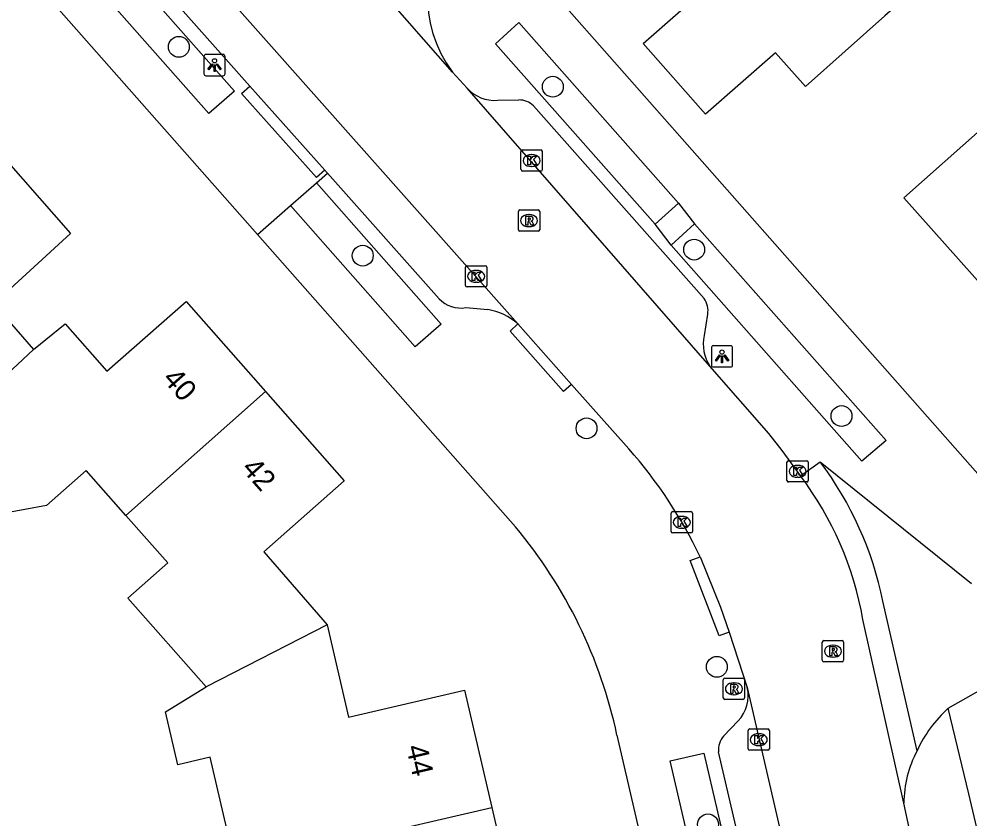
# Model space of a CAD drawing. Extents: x 157321 to 158827, y 386650 to 388532.
# Drawn here: x 157693.2 to 157737.78, y 387870.59 to 387908.11 of the extents above; entities that cross this region are included whole.
import ezdxf

# ---------------------------------------------------------------- set-up
doc = ezdxf.new("R2010")
doc.units = 0
for name, color, linetype in [('IMGEO_Boom', 7, 'Continuous'), ('IMGEO_Kolk', 7, 'Continuous'), ('IMGEO_Lichtpunt', 7, 'Continuous'), ('IMGEO_Pand', 7, 'Continuous'), ('IMGEO_Pand_nummerreeks', 7, 'Continuous'), ('IMGEO_Rijbaan_lokaal_open', 7, 'Continuous'), ('IMGEO_Rioolput', 7, 'Continuous'), ('IMGEO_Voetpad_open', 7, 'Continuous')]:
    doc.layers.add(name, color=color, linetype=linetype)

msp = doc.modelspace()

# ---------------------------------------------------------------- linework, layer by layer
at = {"layer": 'IMGEO_Boom'}
for centre in [(157700.702, 387906.799), (157718.249, 387904.926), (157709.33, 387896.994), (157724.882, 387897.278), (157731.796, 387889.463), (157719.832, 387888.885), (157725.946, 387877.686), (157725.532, 387870.289)]:
    msp.add_circle(centre, 0.489, dxfattribs=at)
at = {"layer": 'IMGEO_Kolk'}
for p, q in [((157716.831, 387901.959), (157717.683, 387901.959)), ((157716.756, 387901.033), (157716.756, 387901.885)), ((157717.244, 387901.739), (157717.269, 387901.739)), ((157717.757, 387901.885), (157717.757, 387901.033)), ((157717.267, 387901.179), (157717.242, 387901.179)), ((157717.683, 387900.959), (157716.831, 387900.959)), ((157714.151, 387895.597), (157714.151, 387896.449)), ((157714.226, 387896.523), (157715.078, 387896.523)), ((157714.639, 387896.303), (157714.664, 387896.303)), ((157715.152, 387896.449), (157715.152, 387895.597)), ((157714.662, 387895.743), (157714.637, 387895.743)), ((157715.078, 387895.523), (157714.226, 387895.523)), ((157729.236, 387886.44), (157729.236, 387887.292)), ((157729.311, 387887.366), (157730.163, 387887.366)), ((157730.237, 387887.292), (157730.237, 387886.44)), ((157729.724, 387887.146), (157729.749, 387887.146)), ((157730.163, 387886.366), (157729.311, 387886.366)), ((157729.747, 387886.586), (157729.722, 387886.586)), ((157723.878, 387884.974), (157724.73, 387884.974)), ((157723.803, 387884.048), (157723.803, 387884.9)), ((157724.291, 387884.754), (157724.316, 387884.754)), ((157724.804, 387884.9), (157724.804, 387884.048)), ((157724.314, 387884.194), (157724.289, 387884.194)), ((157724.73, 387883.974), (157723.878, 387883.974)), ((157727.488, 387874.768), (157728.34, 387874.768)), ((157727.413, 387873.842), (157727.413, 387874.694)), ((157727.901, 387874.548), (157727.926, 387874.548)), ((157728.414, 387874.694), (157728.414, 387873.842)), ((157727.924, 387873.988), (157727.899, 387873.988)), ((157728.34, 387873.768), (157727.488, 387873.768))]:
    msp.add_line(p, q, dxfattribs=at)
for points in [[(157716.831, 387901.959), (157717.683, 387901.959)], [(157716.756, 387901.033), (157716.756, 387901.885)], [(157717.077, 387901.659), (157717.2, 387901.659), (157717.2, 387901.508), (157717.33, 387901.659), (157717.494, 387901.659), (157717.348, 387901.508), (157717.501, 387901.259), (157717.349, 387901.259), (157717.264, 387901.423), (157717.2, 387901.356), (157717.2, 387901.259), (157717.077, 387901.259), (157717.077, 387901.659)], [(157717.757, 387901.885), (157717.757, 387901.033)], [(157717.683, 387900.959), (157716.831, 387900.959)], [(157714.151, 387895.597), (157714.151, 387896.449)], [(157714.226, 387896.523), (157715.078, 387896.523)], [(157714.472, 387896.223), (157714.595, 387896.223), (157714.595, 387896.072), (157714.725, 387896.223), (157714.889, 387896.223), (157714.743, 387896.072), (157714.896, 387895.823), (157714.744, 387895.823), (157714.659, 387895.987), (157714.595, 387895.92), (157714.595, 387895.823), (157714.472, 387895.823), (157714.472, 387896.223)], [(157715.152, 387896.449), (157715.152, 387895.597)], [(157715.078, 387895.523), (157714.226, 387895.523)], [(157729.236, 387886.44), (157729.236, 387887.292)], [(157729.311, 387887.366), (157730.163, 387887.366)], [(157730.237, 387887.292), (157730.237, 387886.44)], [(157729.557, 387887.066), (157729.68, 387887.066), (157729.68, 387886.915), (157729.81, 387887.066), (157729.974, 387887.066), (157729.828, 387886.915), (157729.981, 387886.666), (157729.829, 387886.666), (157729.744, 387886.83), (157729.68, 387886.763), (157729.68, 387886.666), (157729.557, 387886.666), (157729.557, 387887.066)], [(157730.163, 387886.366), (157729.311, 387886.366)], [(157723.878, 387884.974), (157724.73, 387884.974)], [(157723.803, 387884.048), (157723.803, 387884.9)], [(157724.124, 387884.674), (157724.247, 387884.674), (157724.247, 387884.523), (157724.377, 387884.674), (157724.541, 387884.674), (157724.395, 387884.523), (157724.548, 387884.274), (157724.396, 387884.274), (157724.311, 387884.438), (157724.247, 387884.371), (157724.247, 387884.274), (157724.124, 387884.274), (157724.124, 387884.674)], [(157724.804, 387884.9), (157724.804, 387884.048)], [(157724.73, 387883.974), (157723.878, 387883.974)], [(157727.488, 387874.768), (157728.34, 387874.768)], [(157727.413, 387873.842), (157727.413, 387874.694)], [(157727.734, 387874.468), (157727.857, 387874.468), (157727.857, 387874.317), (157727.987, 387874.468), (157728.151, 387874.468), (157728.005, 387874.317), (157728.158, 387874.068), (157728.006, 387874.068), (157727.921, 387874.232), (157727.857, 387874.165), (157727.857, 387874.068), (157727.734, 387874.068), (157727.734, 387874.468)], [(157728.414, 387874.694), (157728.414, 387873.842)], [(157728.34, 387873.768), (157727.488, 387873.768)]]:
    msp.add_lwpolyline(points, dxfattribs=at)
for centre, start, end in [((157716.833, 387901.883), 91.552, 178.448), ((157716.833, 387901.883), 91.552, 178.448), ((157717.681, 387901.883), 1.552, 88.448), ((157717.681, 387901.883), 1.552, 88.448), ((157716.833, 387901.035), 181.552, 268.448), ((157716.833, 387901.035), 181.552, 268.448), ((157717.681, 387901.035), 271.552, 358.448), ((157717.681, 387901.035), 271.552, 358.448), ((157714.228, 387896.447), 91.552, 178.448), ((157714.228, 387896.447), 91.552, 178.448), ((157715.076, 387896.447), 1.552, 88.448), ((157715.076, 387896.447), 1.552, 88.448), ((157714.228, 387895.599), 181.552, 268.448), ((157714.228, 387895.599), 181.552, 268.448), ((157715.076, 387895.599), 271.552, 358.448), ((157715.076, 387895.599), 271.552, 358.448), ((157729.313, 387887.29), 91.552, 178.448), ((157729.313, 387887.29), 91.552, 178.448), ((157730.161, 387887.29), 1.552, 88.448), ((157730.161, 387887.29), 1.552, 88.448), ((157729.313, 387886.442), 181.552, 268.448), ((157729.313, 387886.442), 181.552, 268.448), ((157730.161, 387886.442), 271.552, 358.448), ((157730.161, 387886.442), 271.552, 358.448), ((157723.88, 387884.898), 91.552, 178.448), ((157723.88, 387884.898), 91.552, 178.448), ((157724.728, 387884.898), 1.552, 88.448), ((157724.728, 387884.898), 1.552, 88.448), ((157723.88, 387884.05), 181.552, 268.448), ((157723.88, 387884.05), 181.552, 268.448), ((157724.728, 387884.05), 271.552, 358.448), ((157724.728, 387884.05), 271.552, 358.448), ((157727.49, 387874.692), 91.552, 178.448), ((157727.49, 387874.692), 91.552, 178.448), ((157728.338, 387874.692), 1.552, 88.448), ((157728.338, 387874.692), 1.552, 88.448), ((157727.49, 387873.844), 181.552, 268.448), ((157727.49, 387873.844), 181.552, 268.448), ((157728.338, 387873.844), 271.552, 358.448), ((157728.338, 387873.844), 271.552, 358.448)]:
    msp.add_arc(centre, 0.0765, start, end, dxfattribs=at)
for centre, major_axis, ratio, start_param, end_param in [((157717.243, 387901.459), (-0.387, 0.002), 0.722429, 4.712389, 7.853982), ((157717.268, 387901.459), (-0.39, 0.002), 0.717154, 1.570796, 4.712389), ((157714.638, 387896.023), (-0.387, 0.002), 0.722429, 4.712389, 7.853982), ((157714.663, 387896.023), (-0.39, 0.002), 0.717154, 1.570796, 4.712389), ((157729.723, 387886.866), (-0.387, 0.002), 0.722429, 4.712389, 7.853982), ((157729.748, 387886.866), (-0.39, 0.002), 0.717154, 1.570796, 4.712389), ((157724.29, 387884.474), (-0.387, 0.002), 0.722429, 4.712389, 7.853982), ((157724.315, 387884.474), (-0.39, 0.002), 0.717154, 1.570796, 4.712389), ((157727.9, 387874.268), (-0.387, 0.002), 0.722429, 4.712389, 7.853982), ((157727.925, 387874.268), (-0.39, 0.002), 0.717154, 1.570796, 4.712389)]:
    msp.add_ellipse(centre, major_axis=major_axis, ratio=ratio, start_param=start_param, end_param=end_param, dxfattribs=at)
at = {"layer": 'IMGEO_Lichtpunt'}
for p, q in [((157702.778, 387906.44), (157701.97, 387906.44)), ((157702.778, 387906.44), (157701.97, 387906.44)), ((157701.876, 387906.345), (157701.876, 387905.538)), ((157701.876, 387906.345), (157701.876, 387905.538)), ((157702.872, 387905.538), (157702.872, 387906.345)), ((157702.872, 387905.538), (157702.872, 387906.345)), ((157701.97, 387905.444), (157702.778, 387905.444)), ((157701.97, 387905.444), (157702.778, 387905.444)), ((157725.69, 387892.668), (157725.69, 387891.861)), ((157725.69, 387892.668), (157725.69, 387891.861)), ((157726.592, 387892.763), (157725.784, 387892.763)), ((157726.592, 387892.763), (157725.784, 387892.763)), ((157726.686, 387891.861), (157726.686, 387892.668)), ((157726.686, 387891.861), (157726.686, 387892.668)), ((157725.784, 387891.767), (157726.592, 387891.767)), ((157725.784, 387891.767), (157726.592, 387891.767))]:
    msp.add_line(p, q, dxfattribs=at)
for points in [[(157702.25, 387906.009), (157702.289, 387905.981), (157702.101, 387905.719), (157702.063, 387905.746), (157702.25, 387906.009)], [(157702.352, 387905.961), (157702.399, 387905.961), (157702.399, 387905.639), (157702.352, 387905.639), (157702.352, 387905.961)], [(157702.462, 387905.981), (157702.5, 387906.008), (157702.687, 387905.746), (157702.648, 387905.718), (157702.462, 387905.981)], [(157726.064, 387892.332), (157726.103, 387892.304), (157725.915, 387892.042), (157725.877, 387892.069), (157726.064, 387892.332)], [(157726.166, 387892.284), (157726.213, 387892.284), (157726.213, 387891.962), (157726.166, 387891.962), (157726.166, 387892.284)], [(157726.276, 387892.304), (157726.314, 387892.331), (157726.501, 387892.069), (157726.462, 387892.041), (157726.276, 387892.304)]]:
    msp.add_lwpolyline(points, dxfattribs=at)
for centre in [(157702.375, 387906.143), (157726.189, 387892.466)]:
    msp.add_circle(centre, 0.0994, dxfattribs=at)
for centre, start, end in [((157701.97, 387906.345), 90, 180), ((157701.97, 387906.345), 90, 180), ((157702.778, 387906.345), 0, 90), ((157702.778, 387906.345), 0, 90), ((157701.97, 387905.538), 180, 270), ((157701.97, 387905.538), 180, 270), ((157702.778, 387905.538), 270, 0), ((157702.778, 387905.538), 270, 360), ((157725.784, 387892.668), 90, 180), ((157725.784, 387892.668), 90, 180), ((157726.592, 387892.668), 0, 90), ((157726.592, 387892.668), 0, 90), ((157725.784, 387891.861), 180, 270), ((157725.784, 387891.861), 180, 270), ((157726.592, 387891.861), 270, 0), ((157726.592, 387891.861), 270, 360)]:
    msp.add_arc(centre, 0.0946, start, end, dxfattribs=at)
at = {"layer": 'IMGEO_Pand'}
for points in [[(157737.672, 387913.783), (157733.5, 387910.1), (157734.56, 387908.9), (157733.835, 387908.255), (157730.1, 387904.93), (157728.693, 387906.525), (157725.414, 387903.634), (157722.487, 387906.954), (157725.766, 387909.846), (157722.64, 387913.39), (157727.11, 387917.36), (157729.561, 387914.586), (157733.704, 387918.246)], [(157749.71, 387897.43), (157748.968, 387896.771), (157745.23, 387893.45), (157741.46, 387897.7), (157738.69, 387895.25), (157734.72, 387899.71), (157738.455, 387903.035), (157743.158, 387907.222), (157747.122, 387902.756), (157745.925, 387901.694), (157749.71, 387897.43)], [(157691.91, 387902.25), (157695.62, 387898.04), (157691.996, 387894.728), (157693.886, 387892.584)], [(157693.886, 387892.584), (157695.365, 387893.787), (157697.324, 387891.565), (157701.038, 387894.839), (157704.767, 387890.609)], [(157689.162, 387888.265), (157690.636, 387889.564), (157693.886, 387892.584)], [(157698.221, 387884.791), (157704.767, 387890.609)], [(157704.767, 387890.609), (157708.463, 387886.416), (157704.682, 387883.083), (157707.661, 387879.665)], [(157698.221, 387884.791), (157696.356, 387886.908), (157694.497, 387885.27), (157690.403, 387884.514), (157688, 387887.24), (157689.162, 387888.265)], [(157701.976, 387876.753), (157698.307, 387880.916), (157700.181, 387882.568), (157698.221, 387884.791)], [(157707.661, 387879.665), (157701.976, 387876.753)], [(157707.661, 387879.665), (157708.664, 387875.331), (157714.105, 387876.591), (157715.38, 387871.087)], [(157704.399, 387868.366), (157703.422, 387868.067), (157702.177, 387873.441), (157700.655, 387873.089), (157700.078, 387875.575), (157701.976, 387876.753)], [(157715.38, 387871.087), (157716.636, 387865.665), (157711.685, 387864.518), (157712.348, 387861.655), (157707.477, 387860.527), (157706.278, 387860.249), (157702.751, 387859.431), (157702.095, 387862.264), (157705.622, 387863.08), (157705.549, 387863.398), (157704.399, 387868.366)], [(157704.399, 387868.366), (157706.836, 387868.93), (157706.801, 387869.082), (157708.771, 387869.542), (157715.38, 387871.087)]]:
    msp.add_lwpolyline(points, dxfattribs=at)
at = {"layer": 'IMGEO_Rijbaan_lokaal_open'}
for points in [[(157663.874, 387953.199), (157716.605, 387893.789)], [(157713.538, 387905.616), (157710.076, 387909.593)], [(157714.223, 387904.855), (157713.538, 387905.616)], [(157725.613, 387891.81), (157714.223, 387904.855)], [(157716.605, 387893.789), (157719.128, 387890.948)], [(157729.87, 387886.654), (157729.737, 387886.866), (157729.014, 387887.847), (157728.384, 387888.636), (157725.613, 387891.81)], [(157719.128, 387890.948), (157721.816, 387887.921)], [(157729.87, 387886.654), (157730.793, 387887.312)], [(157730.793, 387887.312), (157737.888, 387881.597)], [(157725.156, 387882.855), (157726.116, 387880.486), (157726.522, 387879.32)], [(157735.339, 387873.749), (157733.733, 387880.767)], [(157734.718, 387871.279), (157732.8, 387879.908)], [(157726.522, 387879.32), (157727.376, 387876.71)], [(157736.8, 387875.741), (157738.925, 387876.959)], [(157727.376, 387876.71), (157733.418, 387850.495)], [(157735.29, 387868.665), (157734.718, 387871.279)]]:
    msp.add_lwpolyline(points, dxfattribs=at)
for centre, radius, start, end in [((157718.193, 387909.11), 5.821, 137.6714, 216.8922), ((157705.536, 387873.553), 21.714, 25.3647, 41.4288), ((157717.851, 387877.566), 16.202, 11.3965, 36.9825), ((157717.463, 387877.256), 15.564, 9.8102, 37.1434), ((157741.096, 387871.059), 6.354, 132.5339, 154.951), ((157740.117, 387871.235), 5.399, 152.246, 179.5287)]:
    msp.add_arc(centre, radius, start, end, dxfattribs=at)
at = {"layer": 'IMGEO_Rioolput'}
for p, q in [((157716.631, 387898.214), (157716.631, 387899.066)), ((157716.706, 387899.14), (157717.558, 387899.14)), ((157717.119, 387898.92), (157717.144, 387898.92)), ((157717.632, 387899.066), (157717.632, 387898.214)), ((157717.142, 387898.36), (157717.117, 387898.36)), ((157717.558, 387898.14), (157716.706, 387898.14)), ((157730.895, 387877.995), (157730.895, 387878.847)), ((157730.97, 387878.921), (157731.822, 387878.921)), ((157731.896, 387878.847), (157731.896, 387877.995)), ((157731.383, 387878.701), (157731.408, 387878.701)), ((157731.822, 387877.921), (157730.97, 387877.921)), ((157731.406, 387878.141), (157731.381, 387878.141)), ((157726.246, 387876.231), (157726.246, 387877.083)), ((157726.321, 387877.157), (157727.173, 387877.157)), ((157727.247, 387877.083), (157727.247, 387876.231)), ((157726.734, 387876.937), (157726.759, 387876.937)), ((157727.173, 387876.157), (157726.321, 387876.157)), ((157726.757, 387876.377), (157726.732, 387876.377))]:
    msp.add_line(p, q, dxfattribs=at)
for points in [[(157716.631, 387898.214), (157716.631, 387899.066)], [(157716.706, 387899.14), (157717.558, 387899.14)], [(157717.22, 387898.838), (157716.968, 387898.84), (157716.968, 387898.44)], [(157717.632, 387899.066), (157717.632, 387898.214)], [(157716.968, 387898.44), (157717.092, 387898.44), (157717.092, 387898.602), (157717.103, 387898.602)], [(157717.146, 387898.759), (157717.092, 387898.759), (157717.092, 387898.678)], [(157717.092, 387898.678), (157717.144, 387898.678)], [(157717.15, 387898.573), (157717.221, 387898.44), (157717.361, 387898.44), (157717.296, 387898.566)], [(157717.558, 387898.14), (157716.706, 387898.14)], [(157730.895, 387877.995), (157730.895, 387878.847)], [(157730.97, 387878.921), (157731.822, 387878.921)], [(157731.896, 387878.847), (157731.896, 387877.995)], [(157731.484, 387878.619), (157731.232, 387878.621), (157731.232, 387878.221)], [(157731.232, 387878.221), (157731.356, 387878.221), (157731.356, 387878.383), (157731.367, 387878.383)], [(157731.41, 387878.54), (157731.356, 387878.54), (157731.356, 387878.459)], [(157731.356, 387878.459), (157731.408, 387878.459)], [(157731.414, 387878.354), (157731.485, 387878.221), (157731.625, 387878.221), (157731.56, 387878.347)], [(157731.822, 387877.921), (157730.97, 387877.921)], [(157726.246, 387876.231), (157726.246, 387877.083)], [(157726.321, 387877.157), (157727.173, 387877.157)], [(157727.247, 387877.083), (157727.247, 387876.231)], [(157726.835, 387876.855), (157726.583, 387876.857), (157726.583, 387876.457)], [(157726.583, 387876.457), (157726.707, 387876.457), (157726.707, 387876.619), (157726.718, 387876.619)], [(157726.761, 387876.776), (157726.707, 387876.776), (157726.707, 387876.695)], [(157726.707, 387876.695), (157726.759, 387876.695)], [(157726.765, 387876.59), (157726.836, 387876.457), (157726.976, 387876.457), (157726.911, 387876.583)], [(157727.173, 387876.157), (157726.321, 387876.157)]]:
    msp.add_lwpolyline(points, dxfattribs=at)
for centre, radius, start, end in [((157716.708, 387899.064), 0.0765, 91.552, 178.448), ((157716.708, 387899.064), 0.0765, 91.552, 178.448), ((157717.219, 387898.728), 0.109, 350.3612, 89.416), ((157717.556, 387899.064), 0.0765, 1.552, 88.448), ((157717.556, 387899.064), 0.0765, 1.552, 88.448), ((157717.102, 387898.549), 0.0533, 26.0293, 88.6989), ((157717.128, 387898.867), 0.19, 274.7715, 282.9687), ((157717.152, 387898.663), 0.0964, 77.0061, 93.1865), ((157717.166, 387898.72), 0.0378, 276.6634, 79.6772), ((157717.217, 387898.728), 0.112, 277.5842, 350.9817), ((157717.201, 387898.513), 0.108, 29.5134, 73.7905), ((157716.708, 387898.216), 0.0765, 181.552, 268.448), ((157716.708, 387898.216), 0.0765, 181.552, 268.448), ((157717.556, 387898.216), 0.0765, 271.552, 358.448), ((157717.556, 387898.216), 0.0765, 271.552, 358.448), ((157730.972, 387878.845), 0.0765, 91.552, 178.448), ((157730.972, 387878.845), 0.0765, 91.552, 178.448), ((157731.82, 387878.845), 0.0765, 1.552, 88.448), ((157731.82, 387878.845), 0.0765, 1.552, 88.448), ((157731.366, 387878.33), 0.0533, 26.0293, 88.6989), ((157731.392, 387878.648), 0.19, 274.7715, 282.9687), ((157731.416, 387878.444), 0.0964, 77.0061, 93.1865), ((157731.43, 387878.501), 0.0378, 276.6634, 79.6772), ((157731.483, 387878.509), 0.109, 350.3612, 89.416), ((157731.481, 387878.509), 0.112, 277.5842, 350.9817), ((157731.465, 387878.294), 0.108, 29.5134, 73.7905), ((157730.972, 387877.997), 0.0765, 181.552, 268.448), ((157730.972, 387877.997), 0.0765, 181.552, 268.448), ((157731.82, 387877.997), 0.0765, 271.552, 358.448), ((157731.82, 387877.997), 0.0765, 271.552, 358.448), ((157726.323, 387877.081), 0.0765, 91.552, 178.448), ((157726.323, 387877.081), 0.0765, 91.552, 178.448), ((157727.171, 387877.081), 0.0765, 1.552, 88.448), ((157727.171, 387877.081), 0.0765, 1.552, 88.448), ((157726.717, 387876.566), 0.0533, 26.0293, 88.6989), ((157726.743, 387876.884), 0.19, 274.7715, 282.9687), ((157726.767, 387876.68), 0.0964, 77.0061, 93.1865), ((157726.781, 387876.737), 0.0378, 276.6634, 79.6772), ((157726.834, 387876.745), 0.109, 350.3612, 89.416), ((157726.832, 387876.745), 0.112, 277.5842, 350.9817), ((157726.816, 387876.53), 0.108, 29.5134, 73.7905), ((157726.323, 387876.233), 0.0765, 181.552, 268.448), ((157726.323, 387876.233), 0.0765, 181.552, 268.448), ((157727.171, 387876.233), 0.0765, 271.552, 358.448), ((157727.171, 387876.233), 0.0765, 271.552, 358.448)]:
    msp.add_arc(centre, radius, start, end, dxfattribs=at)
for centre, major_axis, ratio, start_param, end_param in [((157717.118, 387898.64), (-0.387, 0.002), 0.722429, 4.712389, 7.853982), ((157717.143, 387898.64), (-0.39, 0.002), 0.717154, 1.570796, 4.712389), ((157731.382, 387878.421), (-0.387, 0.002), 0.722429, 4.712389, 7.853982), ((157731.407, 387878.421), (-0.39, 0.002), 0.717154, 1.570796, 4.712389), ((157726.733, 387876.657), (-0.387, 0.002), 0.722429, 4.712389, 7.853982), ((157726.758, 387876.657), (-0.39, 0.002), 0.717154, 1.570796, 4.712389)]:
    msp.add_ellipse(centre, major_axis=major_axis, ratio=ratio, start_param=start_param, end_param=end_param, dxfattribs=at)
at = {"layer": 'IMGEO_Voetpad_open'}
for points in [[(157704.396, 387897.98), (157672.756, 387933.844), (157662.733, 387945.206), (157660.008, 387948.295)], [(157704.037, 387904.958), (157696.127, 387913.86)], [(157695.746, 387913.303), (157703.308, 387904.724), (157702.107, 387903.665), (157694.544, 387912.245), (157695.746, 387913.303)], [(157717.732, 387909.956), (157738.304, 387886.632)], [(157723.047, 387898.468), (157715.552, 387906.941), (157716.66, 387907.937), (157724.139, 387899.453)], [(157707.552, 387901.003), (157707.164, 387900.657), (157703.647, 387904.611), (157704.037, 387904.958)], [(157704.037, 387904.958), (157707.552, 387901.003)], [(157715.653, 387904.289), (157716.653, 387904.304)], [(157717.342, 387904.034), (157725.344, 387894.981)], [(157707.164, 387900.421), (157707.67, 387900.87)], [(157707.67, 387900.87), (157707.552, 387901.003)], [(157707.67, 387900.87), (157712.909, 387894.974)], [(157705.943, 387899.345), (157707.164, 387900.421)], [(157707.164, 387900.421), (157713.016, 387893.781), (157711.795, 387892.706), (157705.943, 387899.345)], [(157704.396, 387897.98), (157705.943, 387899.345)], [(157724.139, 387899.453), (157723.047, 387898.468)], [(157724.139, 387899.453), (157724.894, 387898.493)], [(157723.799, 387897.491), (157723.047, 387898.468)], [(157724.894, 387898.493), (157733.887, 387888.319), (157732.751, 387887.347), (157723.799, 387897.491)], [(157723.799, 387897.491), (157724.894, 387898.493)], [(157716.503, 387884.256), (157704.396, 387897.98)], [(157714.171, 387894.555), (157715.194, 387894.464)], [(157725.515, 387894.239), (157725.35, 387893.238)], [(157719.128, 387890.948), (157718.754, 387890.617), (157716.246, 387893.442), (157716.605, 387893.789)], [(157726.522, 387879.32), (157726.056, 387879.14), (157724.69, 387882.675), (157725.156, 387882.855)], [(157735.29, 387868.665), (157735.804, 387868.801), (157742.697, 387839.705), (157745.166, 387840.283), (157737.764, 387871.725), (157736.8, 387875.741)], [(157726.26, 387874.432), (157726.952, 387875.151)], [(157729.457, 387839.094), (157721.261, 387874.483)], [(157725.031, 387867.75), (157723.753, 387873.271), (157725.338, 387873.639), (157726.617, 387868.118), (157725.031, 387867.75)], [(157727.379, 387867.852), (157726.026, 387873.703)]]:
    msp.add_lwpolyline(points, dxfattribs=at)
for centre, radius, start, end in [((157715.534, 387906.078), 1.793, 223.0119, 273.8004), ((157716.683, 387903.367), 0.937, 45.3454, 91.8569), ((157713.936, 387895.958), 1.423, 223.7724, 279.494), ((157724.603, 387894.419), 0.93, 348.8089, 37.1465), ((157714.76, 387891.745), 2.754, 47.9344, 80.9342), ((157727.172, 387892.835), 1.866, 167.5427, 213.3282), ((157699.084, 387869.731), 22.68, 12.0947, 39.8237), ((157725.694, 387876.33), 1.724, 316.8431, 12.7275), ((157726.979, 387873.799), 0.958, 138.6394, 185.7686)]:
    msp.add_arc(centre, radius, start, end, dxfattribs=at)

# ---------------------------------------------------------------- texts
at = {"layer": 'IMGEO_Pand_nummerreeks'}
for s, rotation, p in [('40', 311.3967, (157699.89, 387891.182)), ('42', 311.3967, (157703.598, 387886.975)), ('44', 283.0403, (157711.357, 387873.924))]:
    msp.add_text(s, height=1, rotation=rotation, dxfattribs=at).set_placement(p)

doc.saveas('drawing.dxf')
